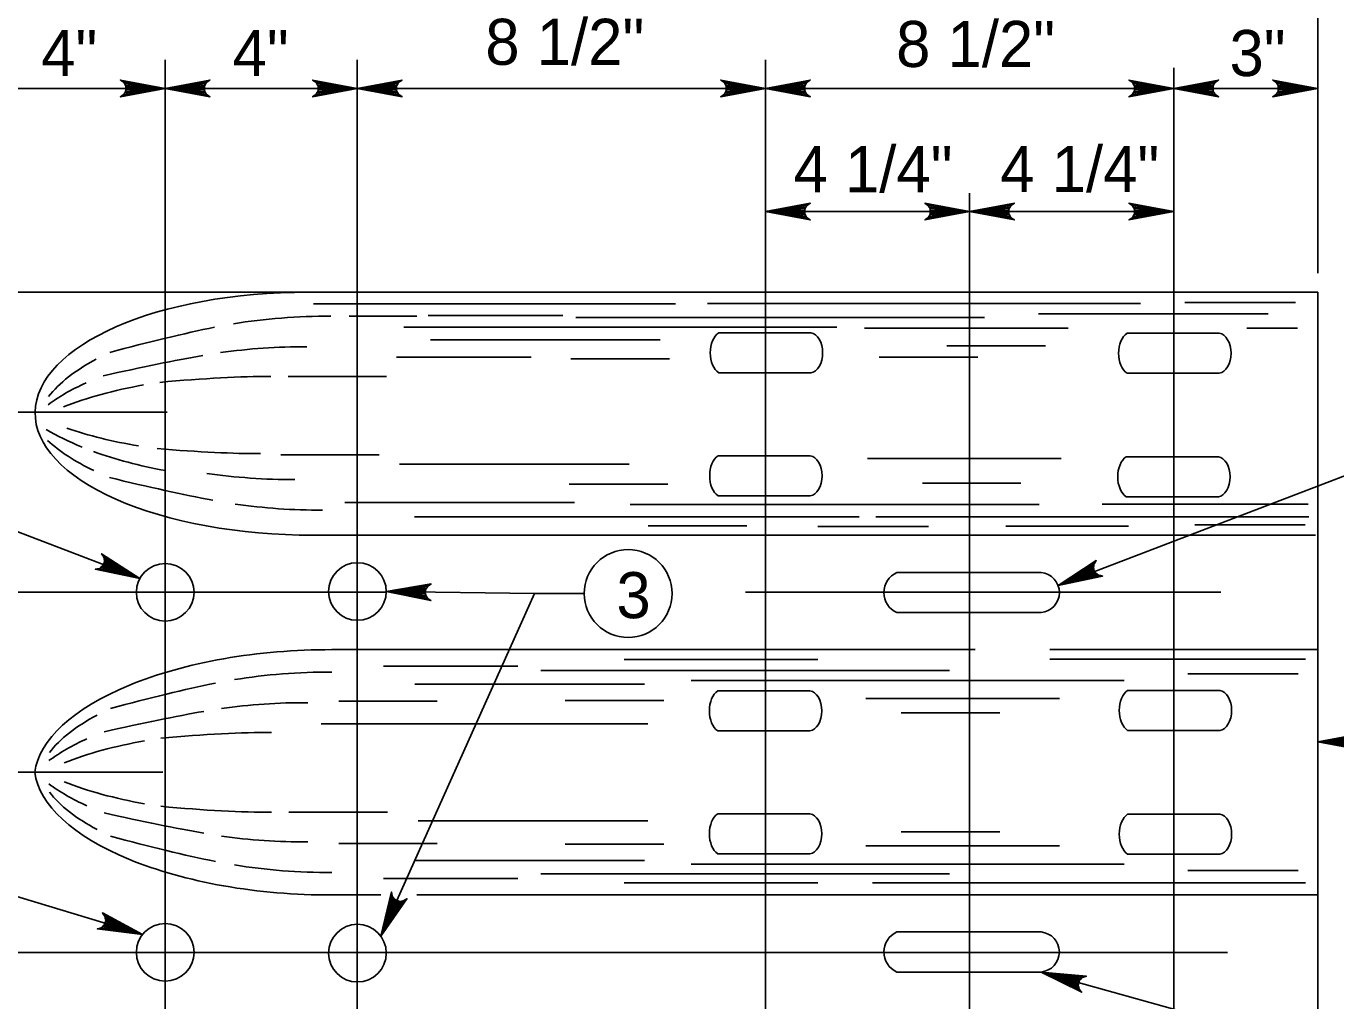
# Model space of a CAD drawing. Extents: x 632007860 to 635435983, y 295418622 to 297794622.
# Drawn here: x 633461457 to 633548035, y 297065209 to 297129667 of the extents above; entities that cross this region are included whole.
import ezdxf

# ---------------------------------------------------------------- set-up
doc = ezdxf.new("R2010")
doc.units = 0
for name, color, linetype in [('8', 7, 'Continuous'), ('S-DETL-DIMS', 7, 'Continuous'), ('S-DETL-T120', 7, 'Continuous'), ('S-STEL', 7, 'Continuous')]:
    doc.layers.add(name, color=color, linetype=linetype)

msp = doc.modelspace()

# ---------------------------------------------------------------- linework, layer by layer
at = {"layer": '8'}
for p, q in [((633470646, 297034429), (633470646, 297127452)), ((633483348, 297034626), (633483348, 297127452)), ((633510333, 297127452), (633510333, 297024682)), ((633537320, 297024682), (633537320, 297126923)), ((633523825, 297038560), (633523825, 297118620)), ((633470779, 297104135), (633431638, 297104135)), ((633485260, 297092228), (633431958, 297092228)), ((633540440, 297092228), (633509018, 297092228)), ((633470496, 297080322), (633410658, 297080322)), ((633540866, 297068415), (633431728, 297068415))]:
    msp.add_line(p, q, dxfattribs=at)
at = {"layer": 'S-DETL-DIMS'}
for p, q in [((633546844, 297113343), (633546844, 297136473)), ((633469802, 297125554), (633457946, 297125554)), ((633483348, 297125554), (633469802, 297125554)), ((633510333, 297125554), (633483348, 297125554)), ((633537320, 297125554), (633510333, 297125554)), ((633546829, 297125554), (633537320, 297125554)), ((633523825, 297117407), (633510333, 297117407)), ((633537320, 297117407), (633523825, 297117407)), ((633529674, 297092676), (633563103, 297105486)), ((633485261, 297092281), (633495059, 297092143)), ((633561130, 297082335), (633546844, 297082335)), ((633528547, 297067114), (633555733, 297059532))]:
    msp.add_line(p, q, dxfattribs=at)
for points in [[(633470646, 297125554), (633467687, 297126108), (633467801, 297126029), (633467915, 297125950), (633467974, 297125851), (633468033, 297125752), (633468050, 297125653), (633468067, 297125554), (633468050, 297125454), (633468033, 297125355), (633467974, 297125256), (633467915, 297125157), (633467801, 297125078), (633467687, 297124999), (633470646, 297125554), (633467801, 297125078), (633467915, 297125157), (633470646, 297125554), (633467974, 297125256), (633468033, 297125355), (633470646, 297125554), (633468050, 297125454), (633468067, 297125554), (633470646, 297125554), (633468050, 297125653), (633468033, 297125752), (633470646, 297125554), (633467974, 297125851), (633467915, 297125950), (633470646, 297125554), (633467801, 297126029)], [(633470646, 297125554), (633473606, 297124999), (633473492, 297125078), (633473378, 297125157), (633473319, 297125256), (633473260, 297125355), (633473243, 297125454), (633473226, 297125554), (633473243, 297125653), (633473260, 297125752), (633473319, 297125851), (633473378, 297125950), (633473492, 297126029), (633473606, 297126108), (633470646, 297125554), (633473492, 297126029), (633473378, 297125950), (633470646, 297125554), (633473319, 297125851), (633473260, 297125752), (633470646, 297125554), (633473243, 297125653), (633473226, 297125554), (633470646, 297125554), (633473243, 297125454), (633473260, 297125355), (633470646, 297125554), (633473319, 297125256), (633473378, 297125157), (633470646, 297125554), (633473492, 297125078)], [(633483348, 297125554), (633480389, 297126108), (633480503, 297126029), (633480617, 297125950), (633480675, 297125851), (633480734, 297125752), (633480751, 297125653), (633480768, 297125554), (633480751, 297125454), (633480734, 297125355), (633480675, 297125256), (633480617, 297125157), (633480503, 297125078), (633480389, 297124999), (633483348, 297125554), (633480503, 297125078), (633480617, 297125157), (633483348, 297125554), (633480675, 297125256), (633480734, 297125355), (633483348, 297125554), (633480751, 297125454), (633480768, 297125554), (633483348, 297125554), (633480751, 297125653), (633480734, 297125752), (633483348, 297125554), (633480675, 297125851), (633480617, 297125950), (633483348, 297125554), (633480503, 297126029)], [(633483348, 297125554), (633486307, 297124999), (633486193, 297125078), (633486079, 297125157), (633486020, 297125256), (633485962, 297125355), (633485945, 297125454), (633485928, 297125554), (633485945, 297125653), (633485962, 297125752), (633486020, 297125851), (633486079, 297125950), (633486193, 297126029), (633486307, 297126108), (633483348, 297125554), (633486193, 297126029), (633486079, 297125950), (633483348, 297125554), (633486020, 297125851), (633485962, 297125752), (633483348, 297125554), (633485945, 297125653), (633485928, 297125554), (633483348, 297125554), (633485945, 297125454), (633485962, 297125355), (633483348, 297125554), (633486020, 297125256), (633486079, 297125157), (633483348, 297125554), (633486193, 297125078)], [(633510333, 297125554), (633507374, 297126108), (633507488, 297126029), (633507602, 297125950), (633507661, 297125851), (633507720, 297125752), (633507737, 297125653), (633507754, 297125554), (633507737, 297125454), (633507720, 297125355), (633507661, 297125256), (633507602, 297125157), (633507488, 297125078), (633507374, 297124999), (633510333, 297125554), (633507488, 297125078), (633507602, 297125157), (633510333, 297125554), (633507661, 297125256), (633507720, 297125355), (633510333, 297125554), (633507737, 297125454), (633507754, 297125554), (633510333, 297125554), (633507737, 297125653), (633507720, 297125752), (633510333, 297125554), (633507661, 297125851), (633507602, 297125950), (633510333, 297125554), (633507488, 297126029)], [(633510333, 297125554), (633513293, 297124999), (633513179, 297125078), (633513065, 297125157), (633513006, 297125256), (633512947, 297125355), (633512930, 297125454), (633512913, 297125554), (633512930, 297125653), (633512947, 297125752), (633513006, 297125851), (633513065, 297125950), (633513179, 297126029), (633513293, 297126108), (633510333, 297125554), (633513179, 297126029), (633513065, 297125950), (633510333, 297125554), (633513006, 297125851), (633512947, 297125752), (633510333, 297125554), (633512930, 297125653), (633512913, 297125554), (633510333, 297125554), (633512930, 297125454), (633512947, 297125355), (633510333, 297125554), (633513006, 297125256), (633513065, 297125157), (633510333, 297125554), (633513179, 297125078)], [(633537320, 297125554), (633534361, 297126108), (633534475, 297126029), (633534589, 297125950), (633534648, 297125851), (633534707, 297125752), (633534724, 297125653), (633534741, 297125554), (633534724, 297125454), (633534707, 297125355), (633534648, 297125256), (633534589, 297125157), (633534475, 297125078), (633534361, 297124999), (633537320, 297125554), (633534475, 297125078), (633534589, 297125157), (633537320, 297125554), (633534648, 297125256), (633534707, 297125355), (633537320, 297125554), (633534724, 297125454), (633534741, 297125554), (633537320, 297125554), (633534724, 297125653), (633534707, 297125752), (633537320, 297125554), (633534648, 297125851), (633534589, 297125950), (633537320, 297125554), (633534475, 297126029)], [(633537320, 297125554), (633540280, 297124999), (633540166, 297125078), (633540052, 297125157), (633539993, 297125256), (633539934, 297125355), (633539917, 297125454), (633539900, 297125554), (633539917, 297125653), (633539934, 297125752), (633539993, 297125851), (633540052, 297125950), (633540166, 297126029), (633540280, 297126108), (633537320, 297125554), (633540166, 297126029), (633540052, 297125950), (633537320, 297125554), (633539993, 297125851), (633539934, 297125752), (633537320, 297125554), (633539917, 297125653), (633539900, 297125554), (633537320, 297125554), (633539917, 297125454), (633539934, 297125355), (633537320, 297125554), (633539993, 297125256), (633540052, 297125157), (633537320, 297125554), (633540166, 297125078)], [(633546829, 297125554), (633543870, 297126108), (633543984, 297126029), (633544098, 297125950), (633544157, 297125851), (633544216, 297125752), (633544233, 297125653), (633544250, 297125554), (633544233, 297125454), (633544216, 297125355), (633544157, 297125256), (633544098, 297125157), (633543984, 297125078), (633543870, 297124999), (633546829, 297125554), (633543984, 297125078), (633544098, 297125157), (633546829, 297125554), (633544157, 297125256), (633544216, 297125355), (633546829, 297125554), (633544233, 297125454), (633544250, 297125554), (633546829, 297125554), (633544233, 297125653), (633544216, 297125752), (633546829, 297125554), (633544157, 297125851), (633544098, 297125950), (633546829, 297125554), (633543984, 297126029)], [(633510333, 297117407), (633513293, 297116852), (633513179, 297116931), (633513065, 297117010), (633513006, 297117109), (633512947, 297117208), (633512930, 297117308), (633512913, 297117407), (633512930, 297117506), (633512947, 297117605), (633513006, 297117704), (633513065, 297117804), (633513179, 297117883), (633513293, 297117962), (633510333, 297117407), (633513179, 297117883), (633513065, 297117804), (633510333, 297117407), (633513006, 297117704), (633512947, 297117605), (633510333, 297117407), (633512930, 297117506), (633512913, 297117407), (633510333, 297117407), (633512930, 297117308), (633512947, 297117208), (633510333, 297117407), (633513006, 297117109), (633513065, 297117010), (633510333, 297117407), (633513179, 297116931)], [(633523825, 297117407), (633520866, 297117962), (633520980, 297117883), (633521094, 297117804), (633521152, 297117704), (633521211, 297117605), (633521228, 297117506), (633521245, 297117407), (633521228, 297117308), (633521211, 297117208), (633521152, 297117109), (633521094, 297117010), (633520980, 297116931), (633520866, 297116852), (633523825, 297117407), (633520980, 297116931), (633521094, 297117010), (633523825, 297117407), (633521152, 297117109), (633521211, 297117208), (633523825, 297117407), (633521228, 297117308), (633521245, 297117407), (633523825, 297117407), (633521228, 297117506), (633521211, 297117605), (633523825, 297117407), (633521152, 297117704), (633521094, 297117804), (633523825, 297117407), (633520980, 297117883)], [(633523825, 297117407), (633526784, 297116852), (633526670, 297116931), (633526556, 297117010), (633526497, 297117109), (633526439, 297117208), (633526422, 297117308), (633526405, 297117407), (633526422, 297117506), (633526439, 297117605), (633526497, 297117704), (633526556, 297117804), (633526670, 297117883), (633526784, 297117962), (633523825, 297117407), (633526670, 297117883), (633526556, 297117804), (633523825, 297117407), (633526497, 297117704), (633526439, 297117605), (633523825, 297117407), (633526422, 297117506), (633526405, 297117407), (633523825, 297117407), (633526422, 297117308), (633526439, 297117208), (633523825, 297117407), (633526497, 297117109), (633526556, 297117010), (633523825, 297117407), (633526670, 297116931)], [(633537320, 297117407), (633534361, 297117962), (633534475, 297117883), (633534589, 297117804), (633534648, 297117704), (633534707, 297117605), (633534724, 297117506), (633534741, 297117407), (633534724, 297117308), (633534707, 297117208), (633534648, 297117109), (633534589, 297117010), (633534475, 297116931), (633534361, 297116852), (633537320, 297117407), (633534475, 297116931), (633534589, 297117010), (633537320, 297117407), (633534648, 297117109), (633534707, 297117208), (633537320, 297117407), (633534724, 297117308), (633534741, 297117407), (633537320, 297117407), (633534724, 297117506), (633534707, 297117605), (633537320, 297117407), (633534648, 297117704), (633534589, 297117804), (633537320, 297117407), (633534475, 297117883)], [(633468977, 297093146), (633449770, 297100475), (633447240, 297100479)], [(633468977, 297093146), (633466027, 297093750), (633466162, 297093780), (633466298, 297093810), (633466390, 297093880), (633466482, 297093949), (633466535, 297094035), (633466588, 297094120), (633466610, 297094219), (633466632, 297094317), (633466615, 297094431), (633466598, 297094545), (633466522, 297094661), (633466446, 297094777), (633468977, 297093146), (633466522, 297094661), (633466598, 297094545), (633468977, 297093146), (633466615, 297094431), (633466632, 297094317), (633468977, 297093146), (633466610, 297094219), (633466588, 297094120), (633468977, 297093146), (633466535, 297094035), (633466482, 297093949), (633468977, 297093146), (633466390, 297093880), (633466298, 297093810), (633468977, 297093146), (633466162, 297093780)], [(633529674, 297092676), (633532194, 297094324), (633532119, 297094208), (633532044, 297094091), (633532028, 297093977), (633532012, 297093863), (633532034, 297093764), (633532056, 297093666), (633532110, 297093581), (633532164, 297093496), (633532256, 297093427), (633532349, 297093358), (633532484, 297093329), (633532620, 297093300), (633529674, 297092676), (633532484, 297093329), (633532349, 297093358), (633529674, 297092676), (633532256, 297093427), (633532164, 297093496), (633529674, 297092676), (633532110, 297093581), (633532056, 297093666), (633529674, 297092676), (633532034, 297093764), (633532012, 297093863), (633529674, 297092676), (633532028, 297093977), (633532044, 297094091), (633529674, 297092676), (633532119, 297094208)], [(633485261, 297092281), (633488229, 297092786), (633488114, 297092708), (633487999, 297092631), (633487938, 297092533), (633487878, 297092435), (633487859, 297092336), (633487840, 297092237), (633487856, 297092138), (633487871, 297092038), (633487928, 297091938), (633487985, 297091838), (633488098, 297091757), (633488211, 297091676), (633485261, 297092281), (633488098, 297091757), (633487985, 297091838), (633485261, 297092281), (633487928, 297091938), (633487871, 297092038), (633485261, 297092281), (633487856, 297092138), (633487840, 297092237), (633485261, 297092281), (633487859, 297092336), (633487878, 297092435), (633485261, 297092281), (633487938, 297092533), (633487999, 297092631), (633485261, 297092281), (633488114, 297092708)], [(633484892, 297069490), (633495059, 297092143), (633498348, 297092146)], [(633546844, 297082335), (633549803, 297082890)], [(633549575, 297082732), (633546844, 297082335), (633549689, 297082811)], [(633549458, 297082533), (633546844, 297082335), (633549517, 297082632)], [(633549424, 297082335), (633546844, 297082335), (633549441, 297082434)], [(633549803, 297081780), (633546844, 297082335), (633549689, 297081859)], [(633549575, 297081938), (633546844, 297082335), (633549517, 297082037)], [(633549458, 297082136), (633546844, 297082335), (633549441, 297082235)], [(633469142, 297069584), (633447697, 297076084), (633444800, 297076091)], [(633484892, 297069490), (633485612, 297072414), (633485637, 297072277), (633485661, 297072141), (633485727, 297072046), (633485793, 297071952), (633485877, 297071895), (633485960, 297071839), (633486057, 297071813), (633486155, 297071787), (633486269, 297071800), (633486384, 297071812), (633486503, 297071883), (633486622, 297071954), (633484892, 297069490), (633486503, 297071883), (633486384, 297071812), (633484892, 297069490), (633486269, 297071800), (633486155, 297071787), (633484892, 297069490), (633486057, 297071813), (633485960, 297071839), (633484892, 297069490), (633485877, 297071895), (633485793, 297071952), (633484892, 297069490), (633485727, 297072046), (633485661, 297072141), (633484892, 297069490), (633485637, 297072277)], [(633469142, 297069584), (633466155, 297069960), (633466287, 297070001), (633466420, 297070041), (633466506, 297070118), (633466593, 297070194), (633466639, 297070283), (633466686, 297070373), (633466700, 297070472), (633466714, 297070572), (633466688, 297070684), (633466663, 297070797), (633466578, 297070907), (633466494, 297071017), (633469142, 297069584), (633466578, 297070907), (633466663, 297070797), (633469142, 297069584), (633466688, 297070684), (633466714, 297070572), (633469142, 297069584), (633466700, 297070472), (633466686, 297070373), (633469142, 297069584), (633466639, 297070283), (633466593, 297070194), (633469142, 297069584), (633466506, 297070118), (633466420, 297070041), (633469142, 297069584), (633466287, 297070001)], [(633528547, 297067114), (633531545, 297066839), (633531414, 297066794), (633531282, 297066750), (633531199, 297066670), (633531115, 297066591), (633531072, 297066500), (633531028, 297066409), (633531018, 297066309), (633531007, 297066209), (633531036, 297066097), (633531066, 297065986), (633531154, 297065879), (633531242, 297065772), (633528547, 297067114), (633531154, 297065879), (633531066, 297065986), (633528547, 297067114), (633531036, 297066097), (633531007, 297066209), (633528547, 297067114), (633531018, 297066309), (633531028, 297066409), (633528547, 297067114), (633531072, 297066500), (633531115, 297066591), (633528547, 297067114), (633531199, 297066670), (633531282, 297066750), (633528547, 297067114), (633531414, 297066794)]]:
    msp.add_lwpolyline(points, dxfattribs=at)
msp.add_circle((633501253, 297092146), 2906, dxfattribs=at)
at = {"layer": 'S-STEL'}
for p, q in [((633546844, 297112073), (633453499, 297112073)), ((633546844, 297080322), (633546844, 297112073)), ((633504384, 297111295), (633480460, 297111295)), ((633496935, 297110526), (633488041, 297110526)), ((633535127, 297111316), (633506506, 297111316)), ((633543561, 297110648), (633528371, 297110648)), ((633545368, 297111387), (633538060, 297111387)), ((633487272, 297110484), (633482815, 297110484)), ((633515039, 297109756), (633486423, 297109756)), ((633524820, 297110402), (633497788, 297110402)), ((633530334, 297109702), (633516878, 297109702)), ((633545499, 297109702), (633542143, 297109702)), ((633503362, 297108927), (633488175, 297108927)), ((633513334, 297109391), (633507238, 297109391)), ((633540330, 297109359), (633534234, 297109359)), ((633528832, 297108535), (633522317, 297108535)), ((633494835, 297107781), (633485942, 297107781)), ((633503985, 297107674), (633497468, 297107674)), ((633524366, 297107781), (633517849, 297107781)), ((633485285, 297106499), (633478769, 297106499)), ((633513334, 297106742), (633507238, 297106742)), ((633512826, 297106742), (633507746, 297106742)), ((633540330, 297106711), (633534234, 297106711)), ((633539822, 297106711), (633534742, 297106711)), ((633484798, 297101322), (633478282, 297101322)), ((633513294, 297101257), (633507198, 297101257)), ((633529879, 297101068), (633517069, 297101068)), ((633540270, 297101194), (633534174, 297101194)), ((633501316, 297100693), (633486130, 297100693)), ((633503876, 297099385), (633497361, 297099385)), ((633527218, 297099440), (633520703, 297099440)), ((633513294, 297098609), (633507198, 297098609)), ((633512786, 297098609), (633507706, 297098609)), ((633540270, 297098545), (633534174, 297098545)), ((633539762, 297098545), (633534682, 297098545)), ((633497711, 297098163), (633482525, 297098163)), ((633528425, 297098024), (633501393, 297098024)), ((633546199, 297098056), (633532596, 297098056)), ((633516532, 297097217), (633487122, 297097217)), ((633546252, 297097217), (633517631, 297097217)), ((633546017, 297096680), (633538708, 297096680)), ((633546688, 297096003), (633480416, 297096003)), ((633509089, 297096627), (633502572, 297096627)), ((633521105, 297096586), (633513797, 297096586)), ((633534333, 297096593), (633526228, 297096593)), ((633528547, 297093530), (633519021, 297093530)), ((633528547, 297090882), (633519021, 297090882)), ((633527753, 297090882), (633519815, 297090882)), ((633524185, 297088433), (633481667, 297088433)), ((633546844, 297088433), (633529122, 297088433)), ((633493961, 297087337), (633485068, 297087337)), ((633513802, 297087777), (633500994, 297087777)), ((633546036, 297087799), (633529122, 297087799)), ((633522505, 297087045), (633495473, 297087045)), ((633534050, 297086399), (633505429, 297086399)), ((633545553, 297086827), (633538244, 297086827)), ((633502339, 297086161), (633487153, 297086161)), ((633513274, 297085709), (633507177, 297085709)), ((633540370, 297085741), (633534274, 297085741)), ((633488636, 297085022), (633482120, 297085022)), ((633503608, 297085071), (633497091, 297085071)), ((633529770, 297085193), (633516962, 297085193)), ((633525819, 297084263), (633519303, 297084263)), ((633502555, 297083525), (633480956, 297083525)), ((633513274, 297083060), (633507177, 297083060)), ((633512766, 297083060), (633507685, 297083060)), ((633540370, 297083092), (633534274, 297083092)), ((633539862, 297083092), (633534782, 297083092)), ((633546844, 297080322), (633546844, 297048571)), ((633485346, 297077684), (633478830, 297077684)), ((633502555, 297077119), (633487368, 297077119)), ((633513274, 297077583), (633507177, 297077583)), ((633512766, 297077583), (633507685, 297077583)), ((633540370, 297077552), (633534274, 297077552)), ((633539862, 297077552), (633534782, 297077552)), ((633525819, 297076381), (633519303, 297076381)), ((633488636, 297075621), (633482120, 297075621)), ((633503608, 297075572), (633497091, 297075572)), ((633529770, 297075451), (633516962, 297075451)), ((633502339, 297074482), (633487153, 297074482)), ((633534050, 297074244), (633505429, 297074244)), ((633513274, 297074935), (633507177, 297074935)), ((633540370, 297074903), (633534274, 297074903)), ((633493961, 297073306), (633485068, 297073306)), ((633522505, 297073599), (633495473, 297073599)), ((633545553, 297073817), (633538244, 297073817)), ((633513802, 297073012), (633500994, 297073012)), ((633546036, 297073012), (633517415, 297073012)), ((633484910, 297072211), (633481667, 297072211)), ((633546844, 297072211), (633487291, 297072211)), ((633528547, 297069762), (633519021, 297069762)), ((633527753, 297069762), (633519815, 297069762)), ((633528547, 297067114), (633519021, 297067114))]:
    msp.add_line(p, q, dxfattribs=at)
for centre in [(633470646, 297092228), (633483356, 297092281), (633470646, 297068415), (633483356, 297068363)]:
    msp.add_circle(centre, 1905, dxfattribs=at)
for centre, radius, start, end in [((633519596, 297092206), 1443, 113.43756, 246.56244), ((633528431, 297092206), 1329, 275.01245, 84.98755), ((633519596, 297068438), 1443, 113.43756, 246.56244), ((633528430, 297068438), 1329, 275.01245, 84.98755)]:
    msp.add_arc(centre, radius, start, end, dxfattribs=at)
for centre, major_axis, ratio, start_param, end_param in [((633480155, 297103980), (18105, -107), 0.446789, 1.575988, 3.13567), ((633457683, 297102509), (-23034, -7567), 0.109793, 3.89516, 4.261297), ((633481652, 297102509), (18105, -107), 0.44062, 1.575988, 1.939807), ((633507605, 297108066), (0, 1443), 0.64, 0.409063, 2.73253), ((633513260, 297108066), (0, 1329), 0.64, 3.229076, 6.195702), ((633534602, 297108035), (0, 1443), 0.64, 0.409063, 2.73253), ((633540256, 297108035), (0, 1329), 0.64, 3.229076, 6.195702), ((633480058, 297100486), (18105, -107), 0.44062, 1.575988, 1.896413), ((633480064, 297102509), (18105, -107), 0.44062, 2.455325, 2.815549), ((633449987, 297100486), (-28561, -7773), 0.062943, 3.750219, 4.076734), ((633446925, 297098525), (-35629, -6926), 0.111155, 3.652876, 3.975769), ((633478470, 297100486), (18105, -107), 0.44062, 2.37895, 2.608489), ((633476079, 297098525), (18105, -107), 0.44062, 1.962377, 2.310035), ((633480155, 297103980), (18105, -107), 0.440536, 3.135585, 4.729447), ((633477366, 297107658), (18105, -107), 0.44062, 3.777783, 3.974861), ((633475098, 297109374), (18105, -107), 0.44062, 4.065112, 4.365138), ((633479205, 297105635), (18105, -107), 0.44062, 3.590607, 3.891492), ((633477366, 297107658), (18105, -107), 0.44062, 4.030052, 4.336694), ((633439536, 297109374), (41559, -7218), 0.081791, 5.55323, 5.846736), ((633507565, 297099933), (0, 1443), 0.64, 0.409063, 2.73253), ((633513219, 297099933), (0, 1329), 0.64, 3.229076, 6.195702), ((633534542, 297099870), (0, 1443), 0.64, 0.409063, 2.73253), ((633540196, 297099870), (0, 1329), 0.64, 3.229076, 6.195702), ((633453996, 297105635), (25895, -7692), 0.081807, 5.260828, 5.606899), ((633478955, 297107658), (18105, -107), 0.44062, 4.403177, 4.729447), ((633480794, 297105635), (18105, -107), 0.44062, 4.405549, 4.729447), ((633480163, 297080455), (18164, 736), 0.437344, 1.470241, 3.065934), ((633481714, 297078970), (18105, -107), 0.44062, 1.575988, 1.939807), ((633457744, 297078970), (-23034, -7567), 0.109793, 3.89516, 4.261297), ((633507545, 297084385), (0, 1443), 0.64, 0.409063, 2.73253), ((633513199, 297084385), (0, 1329), 0.64, 3.229076, 6.195702), ((633534642, 297084416), (0, 1443), 0.64, 0.409063, 2.73253), ((633540296, 297084416), (0, 1329), 0.64, 3.229076, 6.195702), ((633480120, 297076948), (18105, -107), 0.44062, 1.575988, 1.896413), ((633480125, 297078970), (18105, -107), 0.44062, 2.455325, 2.815549), ((633450049, 297076948), (-28561, -7773), 0.062943, 3.750219, 4.076734), ((633446986, 297074986), (-35629, -6926), 0.111155, 3.652876, 3.975769), ((633478531, 297076948), (18105, -107), 0.44062, 2.37895, 2.608489), ((633476140, 297074986), (18105, -107), 0.44062, 1.962377, 2.310035), ((633480163, 297080188), (-18164, 736), 0.437344, 0.075658, 1.671352), ((633478531, 297083696), (-18105, -107), 0.44062, 0.533104, 0.762643), ((633476140, 297085658), (-18105, -107), 0.44062, 0.831558, 1.179216), ((633480125, 297081673), (-18105, -107), 0.44062, 0.326044, 0.686267), ((633450049, 297083696), (-28561, 7773), 0.062943, 2.206452, 2.532966), ((633446986, 297085658), (-35629, 6926), 0.111155, 2.307416, 2.630309), ((633507545, 297076259), (0, -1443), 0.64, 3.550655, 5.874123), ((633513199, 297076259), (0, -1329), 0.64, 0.087484, 3.054109), ((633534642, 297076228), (0, -1443), 0.64, 3.550655, 5.874123), ((633540296, 297076228), (0, -1329), 0.64, 0.087484, 3.054109), ((633457744, 297081673), (-23034, 7567), 0.109793, 2.021889, 2.388025), ((633480120, 297083696), (-18105, -107), 0.44062, 1.245179, 1.565605), ((633481714, 297081673), (-18105, -107), 0.44062, 1.201786, 1.565605)]:
    msp.add_ellipse(centre, major_axis=major_axis, ratio=ratio, start_param=start_param, end_param=end_param, dxfattribs=at)

# ---------------------------------------------------------------- texts
at = {"layer": 'S-DETL-T120'}
for s, p in [('8 1/2"', (633491810, 297127110)), ('8 1/2"', (633518967, 297126968)), ('4"', (633462447, 297126377)), ('4"', (633475102, 297126377)), ('3"', (633541007, 297126367)), ('4 1/4"', (633512187, 297118686)), ('4 1/4"', (633525853, 297118693)), ('3', (633500476, 297090513))]:
    msp.add_text(s, height=3048, dxfattribs=at).set_placement(p)

doc.saveas('drawing.dxf')
